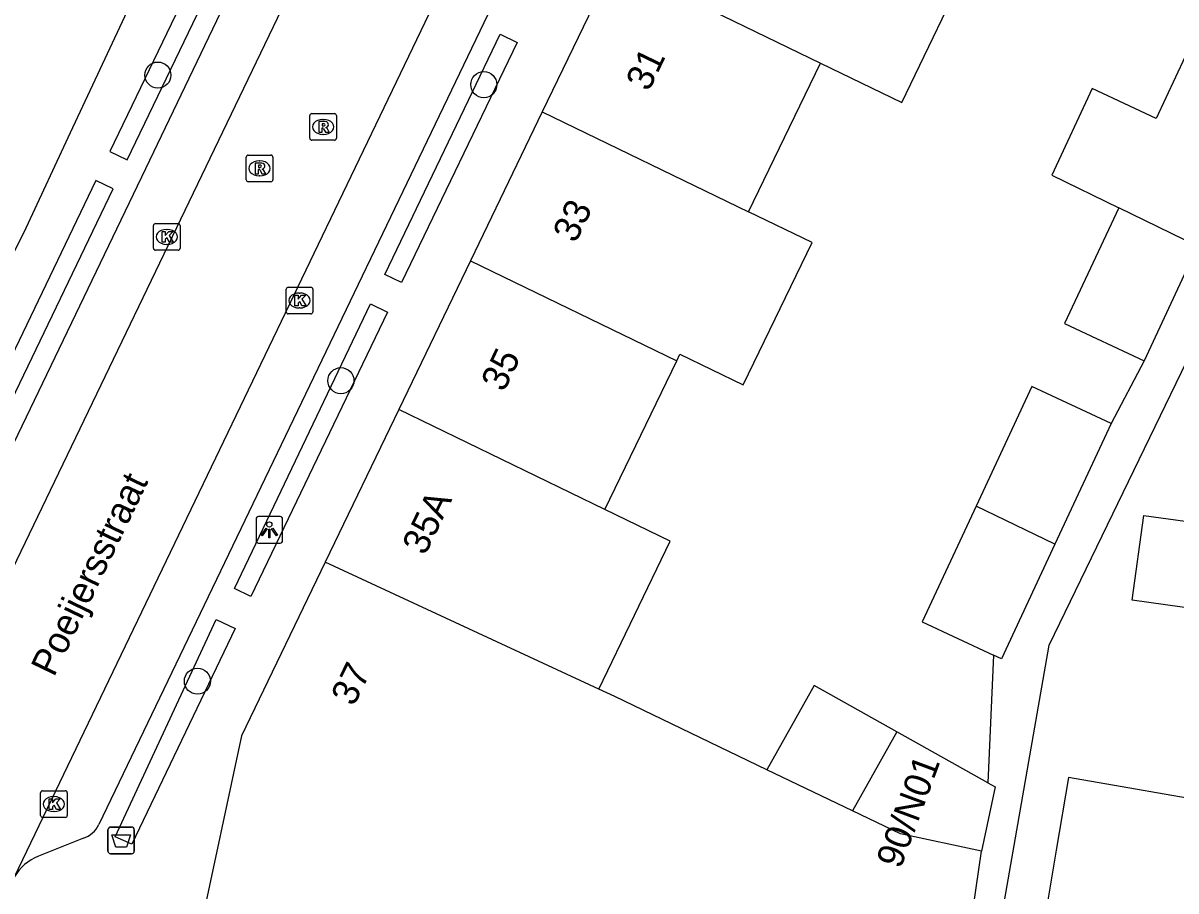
# Model space of a CAD drawing. Extents: x 163010 to 163853, y 382793 to 383982.
# Drawn here: x 163392.97 to 163436.22, y 383461.27 to 383493.83 of the extents above; entities that cross this region are included whole.
import ezdxf

# ---------------------------------------------------------------- set-up
doc = ezdxf.new("R2010")
doc.units = 0
for name, color, linetype in [('IMGEO_Afvalbak', 7, 'Continuous'), ('IMGEO_Boom', 7, 'Continuous'), ('IMGEO_Kolk', 7, 'Continuous'), ('IMGEO_Lichtpunt', 7, 'Continuous'), ('IMGEO_Openbare_ruimte_label', 7, 'Continuous'), ('IMGEO_Pand', 7, 'Continuous'), ('IMGEO_Pand_nummerreeks', 7, 'Continuous'), ('IMGEO_Rijbaan_lokaal_gesloten', 7, 'Continuous'), ('IMGEO_Rioolput', 7, 'Continuous'), ('IMGEO_Voetpad_open', 7, 'Continuous')]:
    doc.layers.add(name, color=color, linetype=linetype)

msp = doc.modelspace()

# ---------------------------------------------------------------- linework, layer by layer
at = {"layer": 'IMGEO_Afvalbak'}
for p, q in [((163396.249, 383463.668), (163397.039, 383463.668)), ((163397.039, 383463.668), (163396.249, 383463.668)), ((163396.149, 383462.768), (163396.149, 383463.568)), ((163396.149, 383463.568), (163396.149, 383462.768)), ((163397.139, 383463.568), (163397.139, 383462.768)), ((163397.139, 383462.768), (163397.139, 383463.568)), ((163397.039, 383462.668), (163396.249, 383462.668)), ((163396.249, 383462.668), (163397.039, 383462.668))]:
    msp.add_line(p, q, dxfattribs=at)
msp.add_lwpolyline([(163396.292, 383463.382), (163396.996, 383463.382), (163396.847, 383462.912), (163396.441, 383462.912), (163396.292, 383463.382)], dxfattribs=at)
for centre, start, end in [((163396.249, 383463.568), 90, 180), ((163396.249, 383463.568), 90, 180), ((163397.039, 383463.568), 0, 90), ((163397.039, 383463.568), 360, 90), ((163396.249, 383462.768), 180, 270), ((163396.249, 383462.768), 180, 270), ((163397.039, 383462.768), 270, 0), ((163397.039, 383462.768), 270, 0)]:
    msp.add_arc(centre, 0.1, start, end, dxfattribs=at)
at = {"layer": 'IMGEO_Boom'}
for centre in [(163398.024, 383491.881), (163410.25, 383491.522), (163404.89, 383480.416), (163399.506, 383469.143)]:
    msp.add_circle(centre, 0.489, dxfattribs=at)
at = {"layer": 'IMGEO_Kolk'}
for p, q in [((163397.858, 383485.385), (163397.858, 383486.237)), ((163397.933, 383486.311), (163398.785, 383486.311)), ((163398.346, 383486.091), (163398.371, 383486.091)), ((163398.859, 383486.237), (163398.859, 383485.385)), ((163398.785, 383485.311), (163397.933, 383485.311)), ((163398.369, 383485.531), (163398.344, 383485.531)), ((163402.912, 383483.924), (163403.764, 383483.924)), ((163402.837, 383482.998), (163402.837, 383483.85)), ((163403.325, 383483.704), (163403.35, 383483.704)), ((163403.838, 383483.85), (163403.838, 383482.998)), ((163403.348, 383483.144), (163403.323, 383483.144)), ((163403.764, 383482.924), (163402.912, 383482.924)), ((163393.624, 383464.105), (163393.624, 383464.957)), ((163393.699, 383465.031), (163394.551, 383465.031)), ((163394.625, 383464.957), (163394.625, 383464.105)), ((163394.112, 383464.811), (163394.137, 383464.811)), ((163394.551, 383464.031), (163393.699, 383464.031)), ((163394.135, 383464.251), (163394.11, 383464.251))]:
    msp.add_line(p, q, dxfattribs=at)
for points in [[(163397.858, 383485.385), (163397.858, 383486.237)], [(163397.933, 383486.311), (163398.785, 383486.311)], [(163398.859, 383486.237), (163398.859, 383485.385)], [(163398.179, 383486.011), (163398.302, 383486.011), (163398.302, 383485.86), (163398.432, 383486.011), (163398.596, 383486.011), (163398.45, 383485.86), (163398.603, 383485.611), (163398.451, 383485.611), (163398.366, 383485.775), (163398.302, 383485.708), (163398.302, 383485.611), (163398.179, 383485.611), (163398.179, 383486.011)], [(163398.785, 383485.311), (163397.933, 383485.311)], [(163402.912, 383483.924), (163403.764, 383483.924)], [(163402.837, 383482.998), (163402.837, 383483.85)], [(163403.158, 383483.624), (163403.281, 383483.624), (163403.281, 383483.473), (163403.411, 383483.624), (163403.575, 383483.624), (163403.429, 383483.473), (163403.582, 383483.224), (163403.43, 383483.224), (163403.345, 383483.388), (163403.281, 383483.321), (163403.281, 383483.224), (163403.158, 383483.224), (163403.158, 383483.624)], [(163403.838, 383483.85), (163403.838, 383482.998)], [(163403.764, 383482.924), (163402.912, 383482.924)], [(163393.624, 383464.105), (163393.624, 383464.957)], [(163393.699, 383465.031), (163394.551, 383465.031)], [(163394.625, 383464.957), (163394.625, 383464.105)], [(163393.945, 383464.731), (163394.068, 383464.731), (163394.068, 383464.58), (163394.198, 383464.731), (163394.362, 383464.731), (163394.216, 383464.58), (163394.369, 383464.331), (163394.217, 383464.331), (163394.132, 383464.495), (163394.068, 383464.428), (163394.068, 383464.331), (163393.945, 383464.331), (163393.945, 383464.731)], [(163394.551, 383464.031), (163393.699, 383464.031)]]:
    msp.add_lwpolyline(points, dxfattribs=at)
for centre, start, end in [((163397.935, 383486.235), 91.552, 178.448), ((163397.935, 383486.235), 91.552, 178.448), ((163398.783, 383486.235), 1.552, 88.448), ((163398.783, 383486.235), 1.552, 88.448), ((163397.935, 383485.387), 181.552, 268.448), ((163397.935, 383485.387), 181.552, 268.448), ((163398.783, 383485.387), 271.552, 358.448), ((163398.783, 383485.387), 271.552, 358.448), ((163402.914, 383483.848), 91.552, 178.448), ((163402.914, 383483.848), 91.552, 178.448), ((163403.762, 383483.848), 1.552, 88.448), ((163403.762, 383483.848), 1.552, 88.448), ((163402.914, 383483), 181.552, 268.448), ((163402.914, 383483), 181.552, 268.448), ((163403.762, 383483), 271.552, 358.448), ((163403.762, 383483), 271.552, 358.448), ((163393.701, 383464.955), 91.552, 178.448), ((163393.701, 383464.955), 91.552, 178.448), ((163394.549, 383464.955), 1.552, 88.448), ((163394.549, 383464.955), 1.552, 88.448), ((163393.701, 383464.107), 181.552, 268.448), ((163393.701, 383464.107), 181.552, 268.448), ((163394.549, 383464.107), 271.552, 358.448), ((163394.549, 383464.107), 271.552, 358.448)]:
    msp.add_arc(centre, 0.0765, start, end, dxfattribs=at)
for centre, major_axis, ratio, start_param, end_param in [((163398.345, 383485.811), (-0.387, 0.002), 0.722429, 4.712389, 7.853982), ((163398.37, 383485.811), (-0.39, 0.002), 0.717154, 1.570796, 4.712389), ((163403.324, 383483.424), (-0.387, 0.002), 0.722429, 4.712389, 7.853982), ((163403.349, 383483.424), (-0.39, 0.002), 0.717154, 1.570796, 4.712389), ((163394.111, 383464.531), (-0.387, 0.002), 0.722429, 4.712389, 7.853982), ((163394.136, 383464.531), (-0.39, 0.002), 0.717154, 1.570796, 4.712389)]:
    msp.add_ellipse(centre, major_axis=major_axis, ratio=ratio, start_param=start_param, end_param=end_param, dxfattribs=at)
at = {"layer": 'IMGEO_Lichtpunt'}
for p, q in [((163402.608, 383475.32), (163401.8, 383475.32)), ((163402.608, 383475.32), (163401.8, 383475.32)), ((163401.706, 383475.225), (163401.706, 383474.418)), ((163401.706, 383475.225), (163401.706, 383474.418)), ((163402.702, 383474.418), (163402.702, 383475.225)), ((163402.702, 383474.418), (163402.702, 383475.225)), ((163401.8, 383474.324), (163402.608, 383474.324)), ((163401.8, 383474.324), (163402.608, 383474.324))]:
    msp.add_line(p, q, dxfattribs=at)
for points in [[(163402.08, 383474.889), (163402.119, 383474.861), (163401.931, 383474.599), (163401.893, 383474.626), (163402.08, 383474.889)], [(163402.182, 383474.841), (163402.229, 383474.841), (163402.229, 383474.519), (163402.182, 383474.519), (163402.182, 383474.841)], [(163402.292, 383474.861), (163402.33, 383474.888), (163402.517, 383474.626), (163402.478, 383474.598), (163402.292, 383474.861)]]:
    msp.add_lwpolyline(points, dxfattribs=at)
msp.add_circle((163402.205, 383475.023), 0.0994, dxfattribs=at)
for centre, start, end in [((163401.8, 383475.225), 90, 180), ((163401.8, 383475.225), 90, 180), ((163402.608, 383475.225), 0, 90), ((163402.608, 383475.225), 0, 90), ((163401.8, 383474.418), 180, 270), ((163401.8, 383474.418), 180, 270), ((163402.608, 383474.418), 270, 0), ((163402.608, 383474.418), 270, 360)]:
    msp.add_arc(centre, 0.0946, start, end, dxfattribs=at)
at = {"layer": 'IMGEO_Pand'}
for points in [[(163422.877, 383492.334), (163425.927, 383490.854), (163428.622, 383496.437), (163425.572, 383497.917)], [(163415.137, 383496.091), (163412.445, 383490.505)], [(163415.137, 383496.091), (163422.877, 383492.334)], [(163439.646, 383491.086), (163436.559, 383492.584), (163435.474, 383490.258), (163433.072, 383491.378), (163431.554, 383488.123), (163434.068, 383486.902)], [(163420.183, 383486.75), (163422.877, 383492.334)], [(163412.445, 383490.505), (163409.753, 383484.919)], [(163412.445, 383490.505), (163420.183, 383486.75)], [(163417.488, 383481.166), (163417.606, 383481.41), (163419.986, 383480.261), (163422.564, 383485.601), (163420.183, 383486.75)], [(163434.068, 383486.902), (163432.041, 383482.556), (163435.019, 383481.167)], [(163437.025, 383485.467), (163434.068, 383486.902)], [(163437.025, 383485.467), (163435.019, 383481.167)], [(163409.753, 383484.919), (163407.061, 383479.334)], [(163409.753, 383484.919), (163417.488, 383481.166)], [(163414.793, 383475.582), (163417.488, 383481.166)], [(163433.79, 383478.815), (163430.813, 383480.204), (163428.718, 383475.714)], [(163407.061, 383479.334), (163404.304, 383473.612)], [(163414.793, 383475.582), (163407.061, 383479.334)], [(163433.79, 383478.815), (163431.675, 383474.279)], [(163428.718, 383475.714), (163426.691, 383471.368), (163429.373, 383470.117)], [(163431.675, 383474.279), (163428.718, 383475.714)], [(163414.563, 383468.844), (163417.241, 383474.393), (163414.793, 383475.582)], [(163439.661, 383471.473), (163434.57, 383472.178), (163435.011, 383475.362), (163440.215, 383474.641)], [(163431.675, 383474.279), (163429.669, 383469.979), (163429.373, 383470.117)], [(163404.304, 383473.612), (163401.161, 383467.091), (163399.578, 383459.666)], [(163414.563, 383468.844), (163404.304, 383473.612)], [(163420.872, 383465.822), (163415.17, 383468.562), (163414.563, 383468.844)], [(163425.74, 383467.244), (163422.644, 383468.981), (163420.872, 383465.822)], [(163425.74, 383467.244), (163424.079, 383464.282)], [(163429.158, 383465.327), (163425.74, 383467.244)], [(163424.079, 383464.282), (163420.872, 383465.822)], [(163429.158, 383465.327), (163429.429, 383465.175), (163428.917, 383462.769)], [(163437.953, 383461.714), (163437.6, 383461.776), (163438.076, 383464.503), (163432.183, 383465.53), (163431.726, 383462.8), (163431.123, 383459.2), (163430.262, 383454.274), (163436.462, 383453.19)], [(163428.917, 383462.769), (163425.883, 383463.415), (163424.079, 383464.282)], [(163427.483, 383452.823), (163428.197, 383457.772), (163428.917, 383462.769)]]:
    msp.add_lwpolyline(points, dxfattribs=at)
at = {"layer": 'IMGEO_Rijbaan_lokaal_gesloten'}
for points in [[(163387.99, 383463.854), (163414.821, 383519.619)], [(163420.226, 383519.418), (163417.318, 383513.38), (163413.28, 383504.776), (163392.631, 383461.788)]]:
    msp.add_lwpolyline(points, dxfattribs=at)
at = {"layer": 'IMGEO_Rioolput'}
for p, q in [((163403.798, 383490.438), (163404.65, 383490.438)), ((163403.723, 383489.512), (163403.723, 383490.364)), ((163404.211, 383490.218), (163404.236, 383490.218)), ((163404.724, 383490.364), (163404.724, 383489.512)), ((163404.234, 383489.658), (163404.209, 383489.658)), ((163404.65, 383489.438), (163403.798, 383489.438)), ((163401.338, 383487.954), (163401.338, 383488.806)), ((163401.413, 383488.88), (163402.265, 383488.88)), ((163402.339, 383488.806), (163402.339, 383487.954)), ((163401.826, 383488.66), (163401.851, 383488.66)), ((163402.265, 383487.88), (163401.413, 383487.88)), ((163401.849, 383488.1), (163401.824, 383488.1))]:
    msp.add_line(p, q, dxfattribs=at)
for points in [[(163403.798, 383490.438), (163404.65, 383490.438)], [(163403.723, 383489.512), (163403.723, 383490.364)], [(163404.312, 383490.136), (163404.06, 383490.138), (163404.06, 383489.738)], [(163404.238, 383490.057), (163404.184, 383490.057), (163404.184, 383489.976)], [(163404.184, 383489.976), (163404.236, 383489.976)], [(163404.724, 383490.364), (163404.724, 383489.512)], [(163404.06, 383489.738), (163404.184, 383489.738), (163404.184, 383489.9), (163404.195, 383489.9)], [(163404.242, 383489.871), (163404.313, 383489.738), (163404.453, 383489.738), (163404.388, 383489.864)], [(163404.65, 383489.438), (163403.798, 383489.438)], [(163401.338, 383487.954), (163401.338, 383488.806)], [(163401.413, 383488.88), (163402.265, 383488.88)], [(163402.339, 383488.806), (163402.339, 383487.954)], [(163401.927, 383488.578), (163401.675, 383488.58), (163401.675, 383488.18)], [(163401.675, 383488.18), (163401.799, 383488.18), (163401.799, 383488.342), (163401.81, 383488.342)], [(163401.853, 383488.499), (163401.799, 383488.499), (163401.799, 383488.418)], [(163401.799, 383488.418), (163401.851, 383488.418)], [(163401.857, 383488.313), (163401.928, 383488.18), (163402.068, 383488.18), (163402.003, 383488.306)], [(163402.265, 383487.88), (163401.413, 383487.88)]]:
    msp.add_lwpolyline(points, dxfattribs=at)
for centre, radius, start, end in [((163403.8, 383490.362), 0.0765, 91.552, 178.448), ((163403.8, 383490.362), 0.0765, 91.552, 178.448), ((163404.648, 383490.362), 0.0765, 1.552, 88.448), ((163404.648, 383490.362), 0.0765, 1.552, 88.448), ((163404.22, 383490.165), 0.19, 274.7715, 282.9687), ((163404.244, 383489.961), 0.0964, 77.0061, 93.1865), ((163404.258, 383490.018), 0.0378, 276.6634, 79.6772), ((163404.311, 383490.026), 0.109, 350.3612, 89.416), ((163404.309, 383490.026), 0.112, 277.5842, 350.9817), ((163404.194, 383489.847), 0.0533, 26.0293, 88.6989), ((163404.293, 383489.811), 0.108, 29.5134, 73.7905), ((163403.8, 383489.514), 0.0765, 181.552, 268.448), ((163403.8, 383489.514), 0.0765, 181.552, 268.448), ((163404.648, 383489.514), 0.0765, 271.552, 358.448), ((163404.648, 383489.514), 0.0765, 271.552, 358.448), ((163401.415, 383488.804), 0.0765, 91.552, 178.448), ((163401.415, 383488.804), 0.0765, 91.552, 178.448), ((163402.263, 383488.804), 0.0765, 1.552, 88.448), ((163402.263, 383488.804), 0.0765, 1.552, 88.448), ((163401.809, 383488.289), 0.0533, 26.0293, 88.6989), ((163401.835, 383488.607), 0.19, 274.7715, 282.9687), ((163401.859, 383488.403), 0.0964, 77.0061, 93.1865), ((163401.873, 383488.46), 0.0378, 276.6634, 79.6772), ((163401.926, 383488.468), 0.109, 350.3612, 89.416), ((163401.924, 383488.468), 0.112, 277.5842, 350.9817), ((163401.908, 383488.253), 0.108, 29.5134, 73.7905), ((163401.415, 383487.956), 0.0765, 181.552, 268.448), ((163401.415, 383487.956), 0.0765, 181.552, 268.448), ((163402.263, 383487.956), 0.0765, 271.552, 358.448), ((163402.263, 383487.956), 0.0765, 271.552, 358.448)]:
    msp.add_arc(centre, radius, start, end, dxfattribs=at)
for centre, major_axis, ratio, start_param, end_param in [((163404.21, 383489.938), (-0.387, 0.002), 0.722429, 4.712389, 7.853982), ((163404.235, 383489.938), (-0.39, 0.002), 0.717154, 1.570796, 4.712389), ((163401.825, 383488.38), (-0.387, 0.002), 0.722429, 4.712389, 7.853982), ((163401.85, 383488.38), (-0.39, 0.002), 0.717154, 1.570796, 4.712389)]:
    msp.add_ellipse(centre, major_axis=major_axis, ratio=ratio, start_param=start_param, end_param=end_param, dxfattribs=at)
at = {"layer": 'IMGEO_Voetpad_open'}
for points in [[(163380.048, 383459.98), (163393.082, 383486.146), (163394.744, 383489.722), (163407.819, 383517.643), (163407.958, 383517.577), (163411.222, 383524.423)], [(163413.75, 383518.724), (163411.879, 383518.024), (163411.615, 383517.682), (163397.565, 383488.367), (163387.651, 383467.78)], [(163422.1, 383518.475), (163419.208, 383512.47), (163415.113, 383503.981), (163395.804, 383463.766)], [(163428.344, 383452.674), (163431.455, 383470.492), (163446.555, 383501.65)], [(163396.224, 383489.011), (163396.872, 383488.7), (163401.64, 383498.606), (163400.987, 383498.92), (163396.224, 383489.011)], [(163411.499, 383493.11), (163407.167, 383484.095), (163406.535, 383484.399), (163410.87, 383493.412), (163411.499, 383493.11)], [(163390.07, 383476.212), (163390.712, 383475.902), (163396.352, 383487.619), (163395.702, 383487.932), (163390.07, 383476.212)], [(163406.637, 383482.993), (163401.508, 383472.321), (163400.895, 383472.616), (163406.001, 383483.298), (163406.637, 383482.993)], [(163435.019, 383481.167), (163433.79, 383478.815)], [(163400.928, 383471.114), (163397.043, 383463.028), (163396.422, 383463.302), (163400.215, 383471.457), (163400.928, 383471.114)], [(163429.373, 383470.117), (163429.158, 383465.327)], [(163395.229, 383463.254), (163393.551, 383462.579)]]:
    msp.add_lwpolyline(points, dxfattribs=at)
for centre, radius, start, end in [((163394.952, 383464.144), 0.932, 287.2884, 336.0776), ((163394.236, 383460.851), 1.859, 111.6376, 149.7391)]:
    msp.add_arc(centre, radius, start, end, dxfattribs=at)

# ---------------------------------------------------------------- texts
at = {"layer": 'IMGEO_Openbare_ruimte_label'}
msp.add_text('Poeijersstraat', height=1, rotation=64.2805, dxfattribs=at).set_placement((163394.124, 383469.269))
at = {"layer": 'IMGEO_Pand_nummerreeks'}
for s, rotation, p in [('31', 64.269, (163416.436, 383491.231)), ('33', 64.2687, (163413.695, 383485.543)), ('35', 64.269, (163411.004, 383479.958)), ('35A', 64.2629, (163408.047, 383473.827)), ('37', 63.5754, (163405.369, 383468.165)), ('90/N01', 69.6774, (163425.884, 383462.071))]:
    msp.add_text(s, height=1, rotation=rotation, dxfattribs=at).set_placement(p)

doc.saveas('drawing.dxf')
